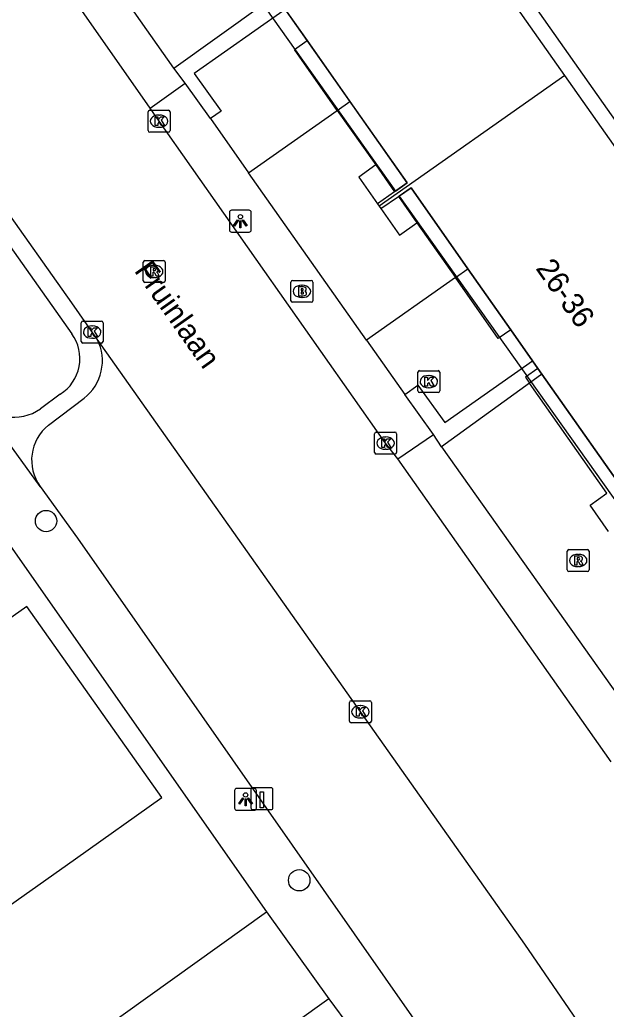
# Model space of a CAD drawing. Extents: x 159353 to 160616, y 385893 to 387321.
# Drawn here: x 160075.62 to 160102.39, y 387050.59 to 387095.74 of the extents above; entities that cross this region are included whole.
import ezdxf

# ---------------------------------------------------------------- set-up
doc = ezdxf.new("R2010")
doc.units = 0
for name, color, linetype in [('IMGEO_Boom', 7, 'Continuous'), ('IMGEO_Brandkraan', 7, 'Continuous'), ('IMGEO_Kolk', 7, 'Continuous'), ('IMGEO_Laadpaal', 7, 'Continuous'), ('IMGEO_Lichtpunt', 7, 'Continuous'), ('IMGEO_Openbare_ruimte_label', 7, 'Continuous'), ('IMGEO_Pand', 7, 'Continuous'), ('IMGEO_Pand_nummerreeks', 7, 'Continuous'), ('IMGEO_Pand_overbouw', 7, 'Continuous'), ('IMGEO_Parkeervlak_open', 7, 'Continuous'), ('IMGEO_Rijbaan_lokaal_gesloten', 7, 'Continuous'), ('IMGEO_Rioolput', 7, 'Continuous'), ('IMGEO_Voetpad_open', 7, 'Continuous')]:
    doc.layers.add(name, color=color, linetype=linetype)

msp = doc.modelspace()

# ---------------------------------------------------------------- linework, layer by layer
at = {"layer": 'IMGEO_Boom'}
for centre in [(160076.818, 387072.865), (160088.372, 387056.476)]:
    msp.add_circle(centre, 0.489, dxfattribs=at)
at = {"layer": 'IMGEO_Brandkraan'}
for p, q in [((160088.07, 387083.847), (160088.922, 387083.847)), ((160087.995, 387082.921), (160087.995, 387083.773)), ((160088.483, 387083.627), (160088.508, 387083.627)), ((160088.996, 387083.773), (160088.996, 387082.921)), ((160088.506, 387083.067), (160088.481, 387083.067)), ((160088.922, 387082.847), (160088.07, 387082.847))]:
    msp.add_line(p, q, dxfattribs=at)
for points in [[(160088.07, 387083.847), (160088.922, 387083.847)], [(160087.995, 387082.921), (160087.995, 387083.773)], [(160088.343, 387083.547), (160088.343, 387083.147), (160088.556, 387083.147)], [(160088.574, 387083.547), (160088.343, 387083.547)], [(160088.522, 387083.466), (160088.468, 387083.466), (160088.468, 387083.39)], [(160088.468, 387083.39), (160088.521, 387083.39)], [(160088.996, 387083.773), (160088.996, 387082.921)], [(160088.53, 387083.314), (160088.468, 387083.314), (160088.468, 387083.233)], [(160088.468, 387083.233), (160088.53, 387083.233)], [(160088.922, 387082.847), (160088.07, 387082.847)]]:
    msp.add_lwpolyline(points, dxfattribs=at)
for centre, radius, start, end in [((160088.072, 387083.771), 0.0765, 91.552, 178.448), ((160088.072, 387083.771), 0.0765, 91.552, 178.448), ((160088.92, 387083.771), 0.0765, 1.552, 88.448), ((160088.92, 387083.771), 0.0765, 1.552, 88.448), ((160088.523, 387083.428), 0.0379, 267.8285, 90.9355), ((160088.578, 387083.402), 0.145, 59.4692, 91.5367), ((160088.603, 387083.449), 0.0922, 285.5137, 58.1501), ((160088.531, 387083.273), 0.0404, 269.8759, 90.5077), ((160088.562, 387083.398), 0.251, 268.6676, 293.5347), ((160088.608, 387083.257), 0.105, 301.3115, 78.989), ((160088.072, 387082.923), 0.0765, 181.552, 268.448), ((160088.072, 387082.923), 0.0765, 181.552, 268.448), ((160088.92, 387082.923), 0.0765, 271.552, 358.448), ((160088.92, 387082.923), 0.0765, 271.552, 358.448)]:
    msp.add_arc(centre, radius, start, end, dxfattribs=at)
for centre, major_axis, ratio, start_param, end_param in [((160088.482, 387083.347), (-0.387, 0.002), 0.722429, 4.712389, 7.853982), ((160088.507, 387083.347), (-0.39, 0.002), 0.717154, 1.570796, 4.712389)]:
    msp.add_ellipse(centre, major_axis=major_axis, ratio=ratio, start_param=start_param, end_param=end_param, dxfattribs=at)
at = {"layer": 'IMGEO_Kolk'}
for p, q in [((160081.476, 387090.686), (160081.476, 387091.538)), ((160081.551, 387091.612), (160082.403, 387091.612)), ((160082.477, 387091.538), (160082.477, 387090.686)), ((160081.964, 387091.392), (160081.989, 387091.392)), ((160082.403, 387090.612), (160081.551, 387090.612)), ((160081.987, 387090.832), (160081.962, 387090.832)), ((160078.421, 387081.063), (160078.421, 387081.915)), ((160078.496, 387081.989), (160079.348, 387081.989)), ((160078.909, 387081.769), (160078.934, 387081.769)), ((160079.422, 387081.915), (160079.422, 387081.063)), ((160078.932, 387081.209), (160078.907, 387081.209)), ((160079.348, 387080.989), (160078.496, 387080.989)), ((160093.789, 387078.802), (160093.789, 387079.654)), ((160093.864, 387079.728), (160094.716, 387079.728)), ((160094.277, 387079.508), (160094.302, 387079.508)), ((160094.79, 387079.654), (160094.79, 387078.802)), ((160094.3, 387078.948), (160094.275, 387078.948)), ((160094.716, 387078.728), (160093.864, 387078.728)), ((160091.816, 387075.996), (160091.816, 387076.848)), ((160091.891, 387076.922), (160092.743, 387076.922)), ((160092.304, 387076.702), (160092.329, 387076.702)), ((160092.817, 387076.848), (160092.817, 387075.996)), ((160092.743, 387075.922), (160091.891, 387075.922)), ((160092.327, 387076.142), (160092.302, 387076.142)), ((160090.666, 387063.737), (160090.666, 387064.589)), ((160090.741, 387064.663), (160091.593, 387064.663)), ((160091.154, 387064.443), (160091.179, 387064.443)), ((160091.667, 387064.589), (160091.667, 387063.737)), ((160091.593, 387063.663), (160090.741, 387063.663)), ((160091.177, 387063.883), (160091.152, 387063.883))]:
    msp.add_line(p, q, dxfattribs=at)
for points in [[(160081.476, 387090.686), (160081.476, 387091.538)], [(160081.551, 387091.612), (160082.403, 387091.612)], [(160082.477, 387091.538), (160082.477, 387090.686)], [(160081.797, 387091.312), (160081.92, 387091.312), (160081.92, 387091.161), (160082.05, 387091.312), (160082.214, 387091.312), (160082.068, 387091.161), (160082.221, 387090.912), (160082.069, 387090.912), (160081.984, 387091.076), (160081.92, 387091.009), (160081.92, 387090.912), (160081.797, 387090.912), (160081.797, 387091.312)], [(160082.403, 387090.612), (160081.551, 387090.612)], [(160078.421, 387081.063), (160078.421, 387081.915)], [(160078.496, 387081.989), (160079.348, 387081.989)], [(160078.742, 387081.689), (160078.865, 387081.689), (160078.865, 387081.538), (160078.995, 387081.689), (160079.159, 387081.689), (160079.013, 387081.538), (160079.166, 387081.289), (160079.014, 387081.289), (160078.929, 387081.453), (160078.865, 387081.386), (160078.865, 387081.289), (160078.742, 387081.289), (160078.742, 387081.689)], [(160079.422, 387081.915), (160079.422, 387081.063)], [(160079.348, 387080.989), (160078.496, 387080.989)], [(160093.789, 387078.802), (160093.789, 387079.654)], [(160093.864, 387079.728), (160094.716, 387079.728)], [(160094.11, 387079.428), (160094.233, 387079.428), (160094.233, 387079.277), (160094.363, 387079.428), (160094.527, 387079.428), (160094.381, 387079.277), (160094.534, 387079.028), (160094.382, 387079.028), (160094.297, 387079.192), (160094.233, 387079.125), (160094.233, 387079.028), (160094.11, 387079.028), (160094.11, 387079.428)], [(160094.79, 387079.654), (160094.79, 387078.802)], [(160094.716, 387078.728), (160093.864, 387078.728)], [(160091.816, 387075.996), (160091.816, 387076.848)], [(160091.891, 387076.922), (160092.743, 387076.922)], [(160092.137, 387076.622), (160092.26, 387076.622), (160092.26, 387076.471), (160092.39, 387076.622), (160092.554, 387076.622), (160092.408, 387076.471), (160092.561, 387076.222), (160092.409, 387076.222), (160092.324, 387076.386), (160092.26, 387076.319), (160092.26, 387076.222), (160092.137, 387076.222), (160092.137, 387076.622)], [(160092.817, 387076.848), (160092.817, 387075.996)], [(160092.743, 387075.922), (160091.891, 387075.922)], [(160090.666, 387063.737), (160090.666, 387064.589)], [(160090.741, 387064.663), (160091.593, 387064.663)], [(160091.667, 387064.589), (160091.667, 387063.737)], [(160090.987, 387064.363), (160091.11, 387064.363), (160091.11, 387064.212), (160091.24, 387064.363), (160091.404, 387064.363), (160091.258, 387064.212), (160091.411, 387063.963), (160091.259, 387063.963), (160091.174, 387064.127), (160091.11, 387064.06), (160091.11, 387063.963), (160090.987, 387063.963), (160090.987, 387064.363)], [(160091.593, 387063.663), (160090.741, 387063.663)]]:
    msp.add_lwpolyline(points, dxfattribs=at)
for centre, start, end in [((160081.553, 387091.536), 91.552, 178.448), ((160081.553, 387091.536), 91.552, 178.448), ((160082.401, 387091.536), 1.552, 88.448), ((160082.401, 387091.536), 1.552, 88.448), ((160081.553, 387090.688), 181.552, 268.448), ((160081.553, 387090.688), 181.552, 268.448), ((160082.401, 387090.688), 271.552, 358.448), ((160082.401, 387090.688), 271.552, 358.448), ((160078.498, 387081.913), 91.552, 178.448), ((160078.498, 387081.913), 91.552, 178.448), ((160079.346, 387081.913), 1.552, 88.448), ((160079.346, 387081.913), 1.552, 88.448), ((160078.498, 387081.065), 181.552, 268.448), ((160078.498, 387081.065), 181.552, 268.448), ((160079.346, 387081.065), 271.552, 358.448), ((160079.346, 387081.065), 271.552, 358.448), ((160093.866, 387079.652), 91.552, 178.448), ((160093.866, 387079.652), 91.552, 178.448), ((160094.714, 387079.652), 1.552, 88.448), ((160094.714, 387079.652), 1.552, 88.448), ((160093.866, 387078.804), 181.552, 268.448), ((160093.866, 387078.804), 181.552, 268.448), ((160094.714, 387078.804), 271.552, 358.448), ((160094.714, 387078.804), 271.552, 358.448), ((160091.893, 387076.846), 91.552, 178.448), ((160091.893, 387076.846), 91.552, 178.448), ((160092.741, 387076.846), 1.552, 88.448), ((160092.741, 387076.846), 1.552, 88.448), ((160091.893, 387075.998), 181.552, 268.448), ((160091.893, 387075.998), 181.552, 268.448), ((160092.741, 387075.998), 271.552, 358.448), ((160092.741, 387075.998), 271.552, 358.448), ((160090.743, 387064.587), 91.552, 178.448), ((160090.743, 387064.587), 91.552, 178.448), ((160091.591, 387064.587), 1.552, 88.448), ((160091.591, 387064.587), 1.552, 88.448), ((160090.743, 387063.739), 181.552, 268.448), ((160090.743, 387063.739), 181.552, 268.448), ((160091.591, 387063.739), 271.552, 358.448), ((160091.591, 387063.739), 271.552, 358.448)]:
    msp.add_arc(centre, 0.0765, start, end, dxfattribs=at)
for centre, major_axis, ratio, start_param, end_param in [((160081.963, 387091.112), (-0.387, 0.002), 0.722429, 4.712389, 7.853982), ((160081.988, 387091.112), (-0.39, 0.002), 0.717154, 1.570796, 4.712389), ((160078.908, 387081.489), (-0.387, 0.002), 0.722429, 4.712389, 7.853982), ((160078.933, 387081.489), (-0.39, 0.002), 0.717154, 1.570796, 4.712389), ((160094.276, 387079.228), (-0.387, 0.002), 0.722429, 4.712389, 7.853982), ((160094.301, 387079.228), (-0.39, 0.002), 0.717154, 1.570796, 4.712389), ((160092.303, 387076.422), (-0.387, 0.002), 0.722429, 4.712389, 7.853982), ((160092.328, 387076.422), (-0.39, 0.002), 0.717154, 1.570796, 4.712389), ((160091.153, 387064.163), (-0.387, 0.002), 0.722429, 4.712389, 7.853982), ((160091.178, 387064.163), (-0.39, 0.002), 0.717154, 1.570796, 4.712389)]:
    msp.add_ellipse(centre, major_axis=major_axis, ratio=ratio, start_param=start_param, end_param=end_param, dxfattribs=at)
at = {"layer": 'IMGEO_Laadpaal'}
for p, q in [((160086.171, 387060.615), (160086.171, 387059.774)), ((160086.171, 387060.615), (160086.171, 387059.774)), ((160087.087, 387060.699), (160086.246, 387060.699)), ((160087.087, 387060.699), (160086.246, 387060.699)), ((160087.171, 387059.783), (160087.171, 387060.624)), ((160087.171, 387059.783), (160087.171, 387060.624)), ((160086.255, 387059.699), (160087.096, 387059.699)), ((160086.255, 387059.699), (160087.096, 387059.699))]:
    msp.add_line(p, q, dxfattribs=at)
msp.add_lwpolyline([(160086.586, 387060.512), (160086.746, 387060.512), (160086.746, 387059.779), (160086.586, 387059.779), (160086.586, 387060.512)], dxfattribs=at)
for centre, start, end in [((160086.249, 387060.621), 92.4484, 184.2845), ((160086.249, 387060.621), 92.4484, 184.2845), ((160087.093, 387060.621), 2.4484, 94.2845), ((160087.093, 387060.621), 2.4484, 94.2845), ((160086.249, 387059.777), 182.4484, 274.2845), ((160086.249, 387059.777), 182.4484, 274.2845), ((160087.093, 387059.777), 272.4484, 4.2845), ((160087.093, 387059.777), 272.4484, 4.2845)]:
    msp.add_arc(centre, 0.0779, start, end, dxfattribs=at)
at = {"layer": 'IMGEO_Lichtpunt'}
for p, q in [((160086.089, 387087.049), (160085.281, 387087.049)), ((160086.089, 387087.049), (160085.281, 387087.049)), ((160085.187, 387086.954), (160085.187, 387086.147)), ((160085.187, 387086.954), (160085.187, 387086.147)), ((160086.183, 387086.147), (160086.183, 387086.954)), ((160086.183, 387086.147), (160086.183, 387086.954)), ((160085.281, 387086.053), (160086.089, 387086.053)), ((160085.281, 387086.053), (160086.089, 387086.053)), ((160085.424, 387060.572), (160085.424, 387059.765)), ((160085.424, 387060.572), (160085.424, 387059.765)), ((160086.326, 387060.667), (160085.518, 387060.667)), ((160086.326, 387060.667), (160085.518, 387060.667)), ((160086.42, 387059.765), (160086.42, 387060.572)), ((160086.42, 387059.765), (160086.42, 387060.572)), ((160085.518, 387059.671), (160086.326, 387059.671)), ((160085.518, 387059.671), (160086.326, 387059.671))]:
    msp.add_line(p, q, dxfattribs=at)
for points in [[(160085.561, 387086.618), (160085.6, 387086.59), (160085.412, 387086.328), (160085.374, 387086.355), (160085.561, 387086.618)], [(160085.663, 387086.57), (160085.71, 387086.57), (160085.71, 387086.248), (160085.663, 387086.248), (160085.663, 387086.57)], [(160085.773, 387086.59), (160085.811, 387086.617), (160085.998, 387086.355), (160085.959, 387086.327), (160085.773, 387086.59)], [(160085.798, 387060.236), (160085.837, 387060.208), (160085.649, 387059.946), (160085.611, 387059.973), (160085.798, 387060.236)], [(160085.9, 387060.188), (160085.947, 387060.188), (160085.947, 387059.866), (160085.9, 387059.866), (160085.9, 387060.188)], [(160086.01, 387060.208), (160086.048, 387060.235), (160086.235, 387059.973), (160086.196, 387059.945), (160086.01, 387060.208)]]:
    msp.add_lwpolyline(points, dxfattribs=at)
for centre in [(160085.686, 387086.752), (160085.923, 387060.37)]:
    msp.add_circle(centre, 0.0994, dxfattribs=at)
for centre, start, end in [((160085.281, 387086.954), 90, 180), ((160085.281, 387086.954), 90, 180), ((160086.089, 387086.954), 0, 90), ((160086.089, 387086.954), 0, 90), ((160085.281, 387086.147), 180, 270), ((160085.281, 387086.147), 180, 270), ((160086.089, 387086.147), 270, 0), ((160086.089, 387086.147), 270, 360), ((160085.518, 387060.572), 90, 180), ((160085.518, 387060.572), 90, 180), ((160086.326, 387060.572), 0, 90), ((160086.326, 387060.572), 0, 90), ((160085.518, 387059.765), 180, 270), ((160085.518, 387059.765), 180, 270), ((160086.326, 387059.765), 270, 0), ((160086.326, 387059.765), 270, 360)]:
    msp.add_arc(centre, 0.0946, start, end, dxfattribs=at)
at = {"layer": 'IMGEO_Pand'}
for points in [[(160100.494, 387093.204), (160089.968, 387108.13), (160090.541, 387108.532)], [(160087.726, 387096.216), (160088.733, 387094.787)], [(160088.733, 387094.787), (160090.689, 387092.01)], [(160100.494, 387093.204), (160092.027, 387087.233)], [(160111.091, 387078.177), (160100.494, 387093.204)], [(160090.689, 387092.01), (160093.305, 387088.297), (160092.729, 387087.891)], [(160092.901, 387087.672), (160093.479, 387088.068), (160096.073, 387084.378)], [(160092.729, 387087.891), (160091.951, 387087.343)], [(160092.102, 387087.124), (160092.901, 387087.672)], [(160091.951, 387087.343), (160092.027, 387087.233)], [(160092.027, 387087.233), (160092.102, 387087.124)], [(160096.073, 387084.378), (160098.029, 387081.596)], [(160098.029, 387081.596), (160099.025, 387080.178)], [(160099.025, 387080.178), (160099.267, 387079.833)], [(160099.267, 387079.833), (160099.455, 387079.567)], [(160099.455, 387079.567), (160103.838, 387073.331), (160103.265, 387072.929)], [(160073.097, 387053.879), (160078.156, 387057.457), (160082.109, 387060.253), (160075.944, 387068.973), (160071.991, 387066.178), (160071.725, 387066.553), (160071.458, 387066.364), (160071.1, 387066.871), (160067.971, 387064.658), (160068.349, 387064.124), (160066.7, 387062.958)], [(160077.924, 387047.032), (160077.178, 387048.09), (160086.876, 387055.039)], [(160086.876, 387055.039), (160089.722, 387051.066)], [(160089.722, 387051.066), (160079.994, 387044.095)]]:
    msp.add_lwpolyline(points, dxfattribs=at)
at = {"layer": 'IMGEO_Pand_overbouw'}
for points in [[(160082.846, 387103.113), (160082.272, 387102.712), (160092.773, 387087.922), (160093.305, 387088.297), (160088.733, 387094.787), (160087.5, 387096.537), (160087.279, 387096.85)], [(160093.479, 387088.068), (160092.935, 387087.695), (160103.368, 387073.001), (160103.838, 387073.331), (160099.455, 387079.567), (160099.267, 387079.833), (160099.025, 387080.178), (160098.029, 387081.596), (160096.073, 387084.378)]]:
    msp.add_lwpolyline(points, close=True, dxfattribs=at)
at = {"layer": 'IMGEO_Parkeervlak_open'}
for points in [[(160082.652, 387093.537), (160086.706, 387096.439)], [(160098.892, 387079.16), (160094.872, 387076.259)]]:
    msp.add_lwpolyline(points, dxfattribs=at)
at = {"layer": 'IMGEO_Rijbaan_lokaal_gesloten'}
for points in [[(160079.152, 387081.161), (160077.989, 387082.818), (160074.7, 387087.444), (160060.195, 387107.996)], [(160081.566, 387091.708), (160077.487, 387097.553)], [(160092.875, 387075.699), (160092.316, 387076.421), (160081.975, 387091.111), (160081.566, 387091.708)], [(160102.353, 387048.185), (160098.676, 387053.554), (160079.152, 387081.161)], [(160102.618, 387061.874), (160092.875, 387075.699)]]:
    msp.add_lwpolyline(points, dxfattribs=at)
at = {"layer": 'IMGEO_Rioolput'}
for p, q in [((160081.328, 387084.754), (160082.18, 387084.754)), ((160081.253, 387083.828), (160081.253, 387084.68)), ((160081.741, 387084.534), (160081.766, 387084.534)), ((160082.254, 387084.68), (160082.254, 387083.828)), ((160081.764, 387083.974), (160081.739, 387083.974)), ((160082.18, 387083.754), (160081.328, 387083.754)), ((160100.606, 387070.639), (160100.606, 387071.491)), ((160100.681, 387071.565), (160101.533, 387071.565)), ((160101.094, 387071.345), (160101.119, 387071.345)), ((160101.607, 387071.491), (160101.607, 387070.639)), ((160101.117, 387070.785), (160101.092, 387070.785)), ((160101.533, 387070.565), (160100.681, 387070.565))]:
    msp.add_line(p, q, dxfattribs=at)
for points in [[(160081.328, 387084.754), (160082.18, 387084.754)], [(160081.253, 387083.828), (160081.253, 387084.68)], [(160081.842, 387084.452), (160081.59, 387084.454), (160081.59, 387084.054)], [(160081.768, 387084.373), (160081.714, 387084.373), (160081.714, 387084.292)], [(160081.714, 387084.292), (160081.766, 387084.292)], [(160082.254, 387084.68), (160082.254, 387083.828)], [(160081.59, 387084.054), (160081.714, 387084.054), (160081.714, 387084.216), (160081.725, 387084.216)], [(160081.772, 387084.187), (160081.843, 387084.054), (160081.983, 387084.054), (160081.918, 387084.18)], [(160082.18, 387083.754), (160081.328, 387083.754)], [(160100.606, 387070.639), (160100.606, 387071.491)], [(160100.681, 387071.565), (160101.533, 387071.565)], [(160101.195, 387071.263), (160100.943, 387071.265), (160100.943, 387070.865)], [(160101.607, 387071.491), (160101.607, 387070.639)], [(160100.943, 387070.865), (160101.067, 387070.865), (160101.067, 387071.027), (160101.078, 387071.027)], [(160101.121, 387071.184), (160101.067, 387071.184), (160101.067, 387071.103)], [(160101.067, 387071.103), (160101.119, 387071.103)], [(160101.125, 387070.998), (160101.196, 387070.865), (160101.336, 387070.865), (160101.271, 387070.991)], [(160101.533, 387070.565), (160100.681, 387070.565)]]:
    msp.add_lwpolyline(points, dxfattribs=at)
for centre, radius, start, end in [((160081.33, 387084.678), 0.0765, 91.552, 178.448), ((160081.33, 387084.678), 0.0765, 91.552, 178.448), ((160082.178, 387084.678), 0.0765, 1.552, 88.448), ((160082.178, 387084.678), 0.0765, 1.552, 88.448), ((160081.75, 387084.481), 0.19, 274.7715, 282.9687), ((160081.774, 387084.277), 0.0964, 77.0061, 93.1865), ((160081.788, 387084.334), 0.0378, 276.6634, 79.6772), ((160081.841, 387084.342), 0.109, 350.3612, 89.416), ((160081.839, 387084.342), 0.112, 277.5842, 350.9817), ((160081.724, 387084.163), 0.0533, 26.0293, 88.6989), ((160081.823, 387084.127), 0.108, 29.5134, 73.7905), ((160081.33, 387083.83), 0.0765, 181.552, 268.448), ((160081.33, 387083.83), 0.0765, 181.552, 268.448), ((160082.178, 387083.83), 0.0765, 271.552, 358.448), ((160082.178, 387083.83), 0.0765, 271.552, 358.448), ((160100.683, 387071.489), 0.0765, 91.552, 178.448), ((160100.683, 387071.489), 0.0765, 91.552, 178.448), ((160101.194, 387071.153), 0.109, 350.3612, 89.416), ((160101.531, 387071.489), 0.0765, 1.552, 88.448), ((160101.531, 387071.489), 0.0765, 1.552, 88.448), ((160101.077, 387070.974), 0.0533, 26.0293, 88.6989), ((160101.103, 387071.292), 0.19, 274.7715, 282.9687), ((160101.127, 387071.088), 0.0964, 77.0061, 93.1865), ((160101.141, 387071.145), 0.0378, 276.6634, 79.6772), ((160101.192, 387071.153), 0.112, 277.5842, 350.9817), ((160101.176, 387070.938), 0.108, 29.5134, 73.7905), ((160100.683, 387070.641), 0.0765, 181.552, 268.448), ((160100.683, 387070.641), 0.0765, 181.552, 268.448), ((160101.531, 387070.641), 0.0765, 271.552, 358.448), ((160101.531, 387070.641), 0.0765, 271.552, 358.448)]:
    msp.add_arc(centre, radius, start, end, dxfattribs=at)
for centre, major_axis, ratio, start_param, end_param in [((160081.74, 387084.254), (-0.387, 0.002), 0.722429, 4.712389, 7.853982), ((160081.765, 387084.254), (-0.39, 0.002), 0.717154, 1.570796, 4.712389), ((160101.093, 387071.065), (-0.387, 0.002), 0.722429, 4.712389, 7.853982), ((160101.118, 387071.065), (-0.39, 0.002), 0.717154, 1.570796, 4.712389)]:
    msp.add_ellipse(centre, major_axis=major_axis, ratio=ratio, start_param=start_param, end_param=end_param, dxfattribs=at)
at = {"layer": 'IMGEO_Voetpad_open'}
for points in [[(160055.483, 387113.26), (160077.99, 387081.407)], [(160090.541, 387108.532), (160131.066, 387051.05), (160143.067, 387059.509), (160128.801, 387079.691), (160144.435, 387090.75)], [(160082.652, 387093.537), (160078.086, 387100.023)], [(160087.726, 387096.216), (160083.579, 387093.289), (160084.803, 387091.575), (160084.318, 387091.234)], [(160090.113, 387091.606), (160088.158, 387094.382), (160088.733, 387094.787)], [(160083.169, 387092.845), (160082.652, 387093.537)], [(160081.566, 387091.708), (160083.169, 387092.845)], [(160084.318, 387091.234), (160083.169, 387092.845)], [(160090.113, 387091.606), (160090.689, 387092.01)], [(160086.061, 387088.758), (160090.113, 387091.606)], [(160090.113, 387091.606), (160091.868, 387089.114)], [(160084.318, 387091.234), (160086.061, 387088.758)], [(160091.868, 387089.114), (160091.087, 387088.558), (160091.951, 387087.343)], [(160091.868, 387089.114), (160092.729, 387087.891)], [(160091.442, 387081.118), (160086.061, 387088.758)], [(160092.901, 387087.672), (160093.744, 387086.475)], [(160092.102, 387087.124), (160092.951, 387085.917), (160093.744, 387086.475)], [(160093.744, 387086.475), (160095.502, 387083.976)], [(160095.502, 387083.976), (160096.073, 387084.378)], [(160095.502, 387083.976), (160091.442, 387081.118)], [(160098.029, 387081.596), (160097.46, 387081.195), (160095.502, 387083.976)], [(160091.442, 387081.118), (160093.195, 387078.645)], [(160093.195, 387078.645), (160093.785, 387079.071), (160095.019, 387077.358), (160099.025, 387080.178)], [(160099.267, 387079.833), (160098.699, 387079.435), (160098.892, 387079.16)], [(160099.455, 387079.567), (160098.892, 387079.16)], [(160102.421, 387074.132), (160098.892, 387079.16)], [(160073.603, 387078.526), (160073.601, 387078.494), (160076.536, 387074.447), (160076.545, 387074.445)], [(160077.468, 387078.657), (160076.561, 387077.985)], [(160076.927, 387077.24), (160078.55, 387078.466)], [(160094.496, 387076.81), (160093.195, 387078.645)], [(160092.875, 387075.699), (160094.496, 387076.81)], [(160094.872, 387076.259), (160094.496, 387076.81)], [(160094.872, 387076.259), (160103.886, 387063.53)], [(160076.545, 387074.445), (160078.258, 387072.087), (160095.121, 387047.969)], [(160102.491, 387072.386), (160101.65, 387073.596), (160102.421, 387074.132)], [(160074.954, 387072.042), (160075.087, 387071.871), (160086.876, 387055.039)], [(160089.722, 387051.066), (160090.707, 387049.734)]]:
    msp.add_lwpolyline(points, dxfattribs=at)
for centre, radius, start, end in [((160076.444, 387080.276), 1.916, 302.317, 36.1872), ((160077.23, 387080.176), 2.16, 307.672, 27.1444), ((160075.349, 387079.715), 2.112, 214.2487, 305.0223), ((160078.203, 387075.642), 2.045, 128.6137, 215.8212)]:
    msp.add_arc(centre, radius, start, end, dxfattribs=at)

# ---------------------------------------------------------------- texts
at = {"layer": 'IMGEO_Openbare_ruimte_label'}
msp.add_text('Fruinlaan', height=1, rotation=305.2314, dxfattribs=at).set_placement((160080.811, 387084.289))
at = {"layer": 'IMGEO_Pand_nummerreeks'}
msp.add_text('26-36', height=1, rotation=305.1043, dxfattribs=at).set_placement((160099.141, 387084.395))

doc.saveas('drawing.dxf')
